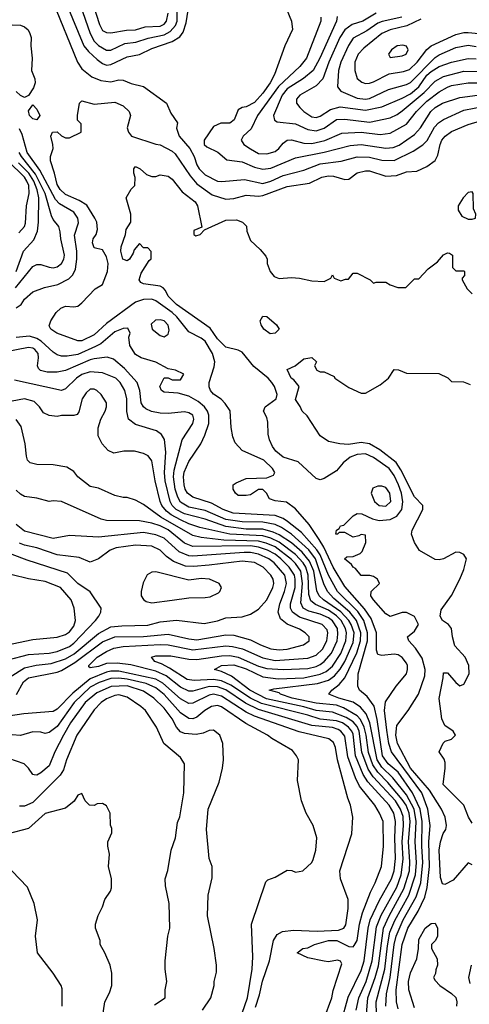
# Model space of a CAD drawing. Header units: inches. Extents: x 1793389 to 1900389, y 320802 to 470796.
# Tile 412 of 656: x 1851307 to 1853496, y 430959 to 435758. Entities that reach past the tile are written whole.
import ezdxf

# ---------------------------------------------------------------- set-up
doc = ezdxf.new("R2010")
doc.units = ezdxf.units.IN
doc.header["$MEASUREMENT"] = 0
doc.layers.add('B8453', color=7, linetype='Continuous')

msp = doc.modelspace()

# ---------------------------------------------------------------- linework, layer by layer
at = {"layer": 'B8453', "color": 2}
for points, elevation in [([(1851537, 435830), (1851619.5, 435630), (1851641.8, 435601.8), (1851684.2, 435564.2), (1851710, 435543.8), (1851730, 435536.4), (1851750, 435539.5), (1851830, 435575.8), (1851890, 435588.2), (1851950, 435617), (1852048.7, 435651.3), (1852086.7, 435673.3), (1852103.1, 435696.9), (1852117.3, 435742.7), (1852146.3, 435930)], 294), ([(1851467, 435850), (1851588.2, 435550), (1851610, 435517.3), (1851658.4, 435478.4), (1851702, 435462), (1851750, 435454.9), (1851790, 435464), (1851810, 435462.8), (1851850, 435446.8), (1851910, 435431.3), (1852022, 435350), (1852042, 435302), (1852074.8, 435254.8), (1852071.1, 435228.9), (1852084, 435190), (1852135.8, 435130), (1852157.1, 435090), (1852168.7, 435050), (1852181.3, 435030), (1852210, 435002), (1852270, 434970.4), (1852291.7, 434968.3), (1852401.2, 434978.8), (1852490, 434959.5), (1852530, 434970.3), (1852590, 434998.3), (1852690, 435024.9), (1852770, 435054.6), (1852872.3, 435067.7), (1852950, 435088.7), (1853010, 435087), (1853070, 435073.4), (1853130, 435072), (1853223.5, 435116.5), (1853270, 435148), (1853290.9, 435169.1), (1853326.8, 435233.2), (1853345.7, 435254.3), (1853370, 435270.4), (1853470, 435317.4), (1853570, 435336.5)], 290), ([(1852590.5, 435850), (1852630.8, 435750), (1852634.8, 435710), (1852597.3, 435630), (1852548, 435490), (1852526, 435450), (1852490, 435399.5), (1852450, 435354), (1852410, 435332.3), (1852390.7, 435329.3), (1852370, 435318), (1852350.8, 435270), (1852330, 435253.2), (1852286.2, 435253.8), (1852250, 435237.2), (1852205.5, 435170), (1852205.5, 435150), (1852218.5, 435138.6), (1852272.3, 435112.3), (1852315.3, 435075.3), (1852390, 435064.4), (1852450, 435038.7), (1852490, 435028.7), (1852530, 435034), (1852650, 435084.9), (1852788.6, 435111.4), (1852916.2, 435143.8), (1852970, 435148.9), (1853090, 435131.8), (1853124.6, 435135.4), (1853154.1, 435145.9), (1853230, 435198.4), (1853258.7, 435230), (1853309.6, 435310), (1853330, 435330.3), (1853365.2, 435350), (1853450, 435378.7), (1853670, 435407.4)], 294), ([(1851601.1, 435830), (1851650.3, 435690), (1851670, 435653), (1851690, 435632.2), (1851730, 435608.5), (1851750, 435608.4), (1851818, 435642), (1851872.2, 435647.8), (1851932.9, 435667.1), (1852010, 435683.9), (1852039.7, 435700.3), (1852065.1, 435730), (1852072.9, 435750), (1852073.7, 435830)], 298), ([(1851663.7, 435830), (1851694.6, 435734.6), (1851710, 435705.5), (1851730, 435694.4), (1851750, 435693.4), (1851826.9, 435706.9), (1851870, 435708.7), (1851917.4, 435722.6), (1851990, 435726.3), (1852010, 435736.4), (1852022.4, 435750), (1852029.7, 435790)], 302), ([(1853042.8, 435790), (1852977.3, 435750), (1852926.1, 435733.9), (1852890, 435707.6), (1852864.9, 435670), (1852811.7, 435550), (1852782.4, 435470), (1852750, 435435.6), (1852670.8, 435390), (1852654.8, 435370), (1852654.8, 435350), (1852670.7, 435330), (1852690.7, 435310), (1852730, 435284.4), (1852750, 435281.3), (1852770, 435286.7), (1852820.3, 435319.7), (1852867.2, 435332.8), (1852990, 435317.4), (1853070, 435332.2), (1853170, 435374.6), (1853210, 435396.9), (1853249.7, 435430), (1853290, 435487), (1853310, 435504.9), (1853350, 435528.9), (1853410, 435550.3), (1853490, 435568.5), (1853530, 435567)], 306), ([(1852773, 435770), (1852773, 435750), (1852703.8, 435570), (1852670.4, 435530), (1852567.5, 435432.5), (1852465.3, 435290), (1852433.9, 435226.1), (1852394.8, 435190), (1852384.7, 435170), (1852398.8, 435150), (1852430, 435128), (1852470, 435106), (1852510, 435103.8), (1852550, 435114.9), (1852569.4, 435130), (1852590, 435156.3), (1852610, 435170.4), (1852630, 435172.4), (1852690, 435155.8), (1852730, 435154.6), (1852791.9, 435168.1), (1852876.1, 435203.9), (1852970, 435208.9), (1853062.4, 435197.6), (1853110, 435203.8), (1853190, 435248.4), (1853238.7, 435310), (1853290, 435361.1), (1853350, 435405.7), (1853390, 435428.7), (1853410, 435437), (1853490, 435450.3), (1853610, 435450.3)], 298), ([(1852853, 435773), (1852848.7, 435750), (1852768.9, 435570), (1852735.8, 435510), (1852689.2, 435470.8), (1852610, 435420.5), (1852584.9, 435390), (1852542, 435290), (1852548, 435268), (1852560.5, 435260.5), (1852650, 435250.4), (1852710, 435222), (1852750, 435216.5), (1852790, 435228.8), (1852850, 435270.3), (1852890, 435273.4), (1853010, 435258.3), (1853110, 435278.7), (1853144.9, 435295.1), (1853170, 435313.7), (1853277, 435403), (1853330, 435457.6), (1853370, 435480.3), (1853470, 435506.3), (1853630, 435504)], 302), ([(1853166.8, 435770), (1853071.1, 435748.9), (1853050, 435740.4), (1852997.3, 435702.7), (1852930, 435667), (1852908.2, 435631.8), (1852870.3, 435550), (1852859.5, 435510), (1852854.8, 435430), (1852871.3, 435410), (1852950, 435375.3), (1852990, 435370.3), (1853010, 435373.4), (1853102.3, 435417.7), (1853190, 435441.1), (1853210, 435451.8), (1853330, 435574), (1853350, 435587), (1853430, 435622), (1853490, 435633.1), (1853530, 435627.4)], 310), ([(1853259.6, 435760.4), (1853192.6, 435727.4), (1853110, 435708), (1853070.7, 435690), (1852982, 435618), (1852955.5, 435590), (1852939.3, 435550), (1852939.1, 435510), (1852950.4, 435470.4), (1852972.3, 435452.3), (1852990, 435446), (1853010, 435448.4), (1853030, 435454), (1853106.5, 435493.5), (1853175.2, 435504.8), (1853204.8, 435515.2), (1853243, 435550), (1853290, 435612.7), (1853309.8, 435630.2), (1853430, 435685.7), (1853470, 435695.3), (1853490, 435695.3), (1853610, 435683.7)], 314), ([(1851270, 435732), (1851310, 435731), (1851330, 435722.8), (1851347.9, 435707.9), (1851356.3, 435690), (1851362, 435670), (1851361, 435630), (1851367.7, 435570), (1851364.7, 435510), (1851381, 435470), (1851382.8, 435450), (1851374.4, 435425.6), (1851350, 435388), (1851330, 435378), (1851310, 435388), (1851290, 435408)], 286), ([(1853150, 430937.2), (1853141.1, 430970), (1853139.2, 431030), (1853168.7, 431250), (1853196, 431330), (1853246.6, 431413.4), (1853279, 431481), (1853291.6, 431528.4), (1853303.1, 431630), (1853299.3, 431750), (1853305.3, 431830), (1853294.8, 431910), (1853265.1, 431990), (1853118, 432190), (1853104.4, 432230), (1853094.3, 432294.3), (1853083.9, 432390), (1853087.9, 432432.1), (1853139.3, 432510), (1853189.5, 432570), (1853195.1, 432590), (1853195.1, 432610), (1853190, 432621.2), (1853170, 432649.4), (1853150, 432661.6), (1853130, 432665.6), (1853070, 432658), (1853050, 432664), (1853044.4, 432684.4), (1853044.4, 432770), (1853018.3, 432838.3), (1852986.4, 432886.4), (1852890, 432995.1), (1852833.7, 433090), (1852787.1, 433187.1), (1852764.4, 433224.4), (1852717.1, 433297.1), (1852650, 433374), (1852606, 433406), (1852550, 433413.2), (1852522.7, 433422.7), (1852508, 433450), (1852490, 433468), (1852470, 433468), (1852430, 433442), (1852410, 433438), (1852370, 433438), (1852358, 433450), (1852346, 433470), (1852346, 433490), (1852360.4, 433499.6), (1852410, 433522), (1852510, 433524.7), (1852542, 433538), (1852548.7, 433550), (1852537.2, 433570), (1852496, 433610), (1852390, 433658), (1852355.6, 433695.6), (1852344.8, 433724.8), (1852337, 433770), (1852331.7, 433851.7), (1852307.5, 433887.5), (1852287.6, 433907.6), (1852250, 433933.2), (1852236, 433950), (1852230, 433968), (1852229.5, 433990), (1852254.2, 434065.8), (1852257, 434090), (1852245.6, 434130), (1852209.5, 434190), (1852190, 434205.6), (1852130, 434236.2), (1852071.3, 434310), (1852050, 434329.7), (1851970, 434388), (1851950, 434395.8), (1851910, 434394), (1851870, 434381.3), (1851730, 434276.9), (1851670, 434221.3), (1851610, 434191.6), (1851590, 434191.8), (1851488, 434230), (1851458, 434250), (1851450, 434266), (1851459, 434290), (1851483.7, 434330), (1851507.7, 434352.3), (1851530, 434360.7), (1851570, 434357.3), (1851590, 434362), (1851610, 434377.3), (1851674.9, 434445.1), (1851710, 434466.8), (1851735.1, 434530), (1851737.6, 434570), (1851730, 434602), (1851710, 434635.3), (1851670, 434646), (1851662, 434670), (1851665.2, 434690), (1851679, 434710), (1851685.6, 434734.4), (1851682.7, 434770), (1851672.7, 434790), (1851633.1, 434853.1), (1851596.6, 434876.6), (1851530, 434906), (1851503.6, 434930), (1851490, 434954), (1851477, 435010), (1851456, 435070), (1851457.2, 435090), (1851469, 435130), (1851468.7, 435150), (1851458, 435190), (1851466, 435210), (1851490, 435211.3), (1851510, 435192), (1851530, 435182), (1851550, 435182), (1851606, 435210), (1851606, 435250), (1851588.4, 435268.4), (1851588, 435290), (1851598, 435350), (1851610, 435362), (1851670, 435346), (1851770, 435354.8), (1851810, 435337.1), (1851839.5, 435310), (1851846.7, 435290), (1851830.7, 435230), (1851836, 435210), (1851850.6, 435190.6), (1851970, 435150.7), (1851990, 435147.7), (1852050, 435116.3), (1852063.7, 435103.7), (1852136.1, 434996.1), (1852170, 434958), (1852243.6, 434903.6), (1852310, 434882.4), (1852350, 434886.4), (1852410, 434903.1), (1852470, 434898), (1852490, 434900.3), (1852610, 434944.9), (1852718.7, 434961.3), (1852778, 434990), (1852810, 434996.3), (1852835.5, 434995.5), (1852890, 434978), (1852910, 434981), (1852950, 435010.6), (1852990, 435021.6), (1853010, 435020.4), (1853090, 434994.9), (1853141.2, 434998.8), (1853190, 435015.5), (1853240.2, 435019.8), (1853290, 435042.8), (1853329.5, 435070.5), (1853342.9, 435097.1), (1853353.6, 435150), (1853362.9, 435170), (1853379.3, 435190), (1853410, 435213.4), (1853490, 435247.3), (1853550, 435264.9)], 286), ([(1851290, 434354), (1851314, 434370), (1851330, 434394.8), (1851370, 434430.7), (1851427.2, 434452.8), (1851492.9, 434467.1), (1851546, 434494), (1851566.2, 434513.8), (1851578.6, 434541.4), (1851584.4, 434590), (1851584.4, 434630), (1851573.3, 434706.7), (1851592.4, 434767.6), (1851589.7, 434790), (1851570, 434818.7), (1851500.7, 434860.7), (1851480.7, 434880.7), (1851404.9, 435024.9), (1851342.7, 435110), (1851318.3, 435198.3), (1851305.8, 435225.8)], 290), ([(1851302, 434718), (1851329.4, 434750), (1851334.5, 434765.5), (1851340.5, 434850), (1851353.5, 434910), (1851350.7, 434950), (1851342, 434970), (1851329.7, 434990), (1851248.6, 435070)], 302), ([(1851285.6, 434450), (1851370, 434554), (1851390, 434564.9), (1851410, 434564.9), (1851450, 434550.6), (1851470, 434548.2), (1851490, 434553), (1851511, 434569), (1851521.6, 434590), (1851525.1, 434610), (1851507, 434690), (1851504.1, 434724.1), (1851497.2, 434750), (1851470, 434784), (1851462.3, 434802.3), (1851430.4, 434910.4), (1851384.3, 435004.3), (1851315, 435090), (1851304.8, 435110)], 294), ([(1851289.8, 434530), (1851326, 434630), (1851375.1, 434684.9), (1851393.7, 434726.3), (1851398.3, 434770), (1851399.3, 434890), (1851391.9, 434928.1), (1851375.9, 434970), (1851350.6, 435010), (1851300.7, 435060.7)], 298), ([(1853510, 431638), (1853490, 431648), (1853416.8, 431563.2), (1853376.9, 431543.1), (1853366, 431546), (1853356, 431576), (1853349.7, 431710.3), (1853356, 431750), (1853369.6, 431790.4), (1853381.2, 431810), (1853385.2, 431830), (1853378, 431870), (1853360.7, 431910), (1853302.6, 432002.6), (1853209, 432110), (1853145.8, 432230), (1853138, 432270), (1853142.6, 432317.4), (1853198, 432390), (1853249.4, 432470.6), (1853280.1, 432559.9), (1853282, 432590), (1853265.8, 432645.8), (1853234.9, 432694.9), (1853202, 432730), (1853195.3, 432750), (1853230, 432778), (1853248.7, 432810), (1853230, 432848), (1853190, 432868), (1853170, 432868.7), (1853110, 432849), (1853090, 432862), (1853030, 432929.3), (1853017.2, 432950), (1853018, 432970), (1853059, 433010), (1853048.7, 433030), (1853030, 433044), (1853011.6, 433048.4), (1852970, 433048.7), (1852942, 433082), (1852930, 433088.7), (1852922, 433102), (1852889.2, 433130), (1852900.4, 433139.6), (1852930, 433142), (1852964, 433156), (1852974, 433166), (1852992.3, 433210), (1852990, 433246), (1852970, 433248.7), (1852958.5, 433241.5), (1852930, 433236), (1852890, 433259), (1852862, 433258), (1852854, 433250), (1852846, 433250), (1852848.7, 433270), (1852863.1, 433276.9), (1852869, 433290), (1852885.6, 433294.4), (1852930, 433338.8), (1852950, 433350.6), (1852972, 433350), (1853024.1, 433324.1), (1853056.4, 433316.4), (1853110, 433321.3), (1853142.8, 433337.2), (1853167.8, 433370), (1853172.6, 433407.4), (1853166, 433450), (1853151.9, 433490), (1853130, 433536.2), (1853106.6, 433570), (1853030, 433623.5), (1852990, 433641), (1852950, 433638.3), (1852915.4, 433624.6), (1852882.6, 433597.4), (1852850, 433559), (1852790, 433522), (1852770, 433515.3), (1852750, 433522), (1852662.5, 433602.5), (1852590, 433626), (1852554.7, 433654.7), (1852537.6, 433677.6), (1852522.7, 433710), (1852517, 433737), (1852515.3, 433795.3), (1852510, 433818), (1852494, 433850), (1852502, 433870), (1852555.1, 433910), (1852560.9, 433930), (1852547, 433970), (1852534.5, 433990), (1852517, 434010), (1852447.4, 434067.4), (1852390, 434137), (1852370, 434147), (1852310, 434162), (1852270, 434202), (1852234.2, 434254.2), (1852069.6, 434370), (1852029.6, 434410), (1852016.9, 434436.9), (1852005.2, 434450), (1851990, 434459.5), (1851909.5, 434469.5), (1851896.5, 434476.5), (1851889, 434490), (1851897.5, 434522.5), (1851936.4, 434583.6), (1851947.3, 434592.7), (1851947.3, 434627.3), (1851930, 434646), (1851910, 434646), (1851890, 434666), (1851863.6, 434636.4), (1851859.6, 434620.4), (1851842, 434590), (1851830, 434582), (1851809.3, 434590), (1851799, 434630), (1851801.2, 434650), (1851822, 434710), (1851825.6, 434734.4), (1851848, 434770), (1851848, 434810), (1851825.2, 434890), (1851850, 434932), (1851868, 434950), (1851868.4, 434988.4), (1851862, 435010), (1851862, 435030), (1851870, 435042), (1851894, 435030), (1851923.6, 435003.6), (1851950, 434994), (1851970, 434994), (1851990, 435002), (1852030, 434994.8), (1852050, 434981), (1852098.7, 434918.7), (1852160.5, 434870), (1852173, 434850), (1852194, 434746), (1852154, 434730), (1852154, 434710), (1852164.7, 434704.7), (1852186, 434710), (1852206, 434734), (1852310, 434781), (1852362, 434782), (1852390.9, 434770.9), (1852411, 434751), (1852412.7, 434727.3), (1852430, 434682), (1852478, 434638), (1852505.4, 434605.4), (1852512, 434590), (1852511.3, 434570), (1852526, 434530), (1852545.8, 434505.8), (1852570, 434496), (1852630, 434501), (1852670, 434498), (1852730, 434484.7), (1852790, 434482), (1852822, 434498), (1852830, 434514), (1852838, 434498), (1852870, 434484.7), (1852892.7, 434492.7), (1852907.3, 434492.7), (1852930, 434522), (1852950, 434522), (1853014, 434490), (1853030, 434474), (1853042, 434478), (1853090, 434478), (1853110, 434464.7), (1853147.3, 434452.7), (1853187.3, 434452.7), (1853230, 434494), (1853250, 434494), (1853296.4, 434543.6), (1853342, 434578), (1853370, 434612), (1853390, 434622), (1853399.6, 434619.6), (1853414, 434610), (1853414, 434550), (1853430, 434534), (1853470, 434534), (1853472, 434530), (1853472, 434510), (1853462, 434498), (1853462, 434490), (1853485.4, 434445.4), (1853510, 434422)], 282), ([(1853089.8, 430950), (1853093.1, 431010), (1853110.6, 431089.4), (1853130.7, 431250), (1853140.3, 431290), (1853173.8, 431370), (1853237.7, 431482.3), (1853259.4, 431550), (1853269.1, 431649.1), (1853264.2, 431730), (1853266.9, 431850), (1853256.5, 431910), (1853220.3, 431990), (1853150, 432089.7), (1853101, 432130), (1853072.9, 432170), (1853047.2, 432347.2), (1853032.6, 432412.6), (1852998.2, 432458.2), (1852961.2, 432490), (1852953.2, 432510), (1852955.6, 432570), (1853000.3, 432730), (1853000.7, 432770), (1852982, 432830), (1852953.5, 432873.5), (1852853.5, 432970), (1852810.6, 433050.6), (1852769.9, 433149.9), (1852754.4, 433174.4), (1852679, 433259), (1852611.5, 433311.5), (1852590, 433326), (1852550, 433341), (1852346.9, 433353.1), (1852298, 433370), (1852240.8, 433400.8), (1852149.8, 433429.8), (1852123.6, 433450), (1852111.8, 433470), (1852107.1, 433490), (1852104.4, 433530), (1852107.6, 433552.4), (1852130, 433604), (1852189.5, 433690), (1852208.1, 433731.9), (1852227.8, 433790), (1852227.8, 433830), (1852221.6, 433850), (1852207.3, 433870), (1852176.4, 433896.4), (1852130, 433922), (1852078, 433938), (1852010, 433942), (1851998, 433950), (1851989.2, 433970), (1852010, 434012), (1852030, 434012), (1852050, 434002), (1852090, 434002), (1852106, 434030), (1852066, 434050), (1852030, 434055.3), (1851970, 434089), (1851898, 434110), (1851870, 434125.2), (1851843.7, 434170), (1851839, 434210), (1851844, 434230), (1851834, 434254), (1851810, 434252.7), (1851770, 434236.2), (1851701.6, 434178.4), (1851675.9, 434164.1), (1851590, 434126), (1851537.6, 434117.6), (1851510, 434118.4), (1851490, 434124.5), (1851470, 434137), (1851410.7, 434190.7), (1851390, 434203.5), (1851355.2, 434215.2), (1851290, 434208)], 290), ([(1853044.8, 430910), (1853043.1, 430970), (1853084.8, 431130), (1853097.1, 431242.9), (1853109.8, 431310), (1853133.1, 431366.9), (1853201.8, 431490), (1853234.6, 431590), (1853238.3, 431650), (1853232.2, 431750), (1853237.3, 431850), (1853227, 431910), (1853190, 431980.4), (1853123.2, 432063.2), (1853070, 432114.5), (1853047.4, 432150), (1853011.3, 432331.3), (1852994.6, 432374.5), (1852967, 432407), (1852930.8, 432430.8), (1852861.2, 432450), (1852812.7, 432470), (1852826, 432490), (1852862.4, 432517.6), (1852889.8, 432550.2), (1852947.8, 432672.2), (1852965.7, 432730), (1852967.5, 432770), (1852947, 432830), (1852915.1, 432870), (1852836.5, 432936.4), (1852805.7, 432970), (1852787.6, 433007.6), (1852747.1, 433130), (1852714.3, 433174.3), (1852630, 433250.8), (1852582.2, 433282.2), (1852550, 433297.2), (1852490, 433308.2), (1852390, 433309.8), (1852310, 433322), (1852210, 433365.8), (1852130, 433382.4), (1852090, 433406.6), (1852076.8, 433430), (1852064.5, 433470), (1852056.4, 433530), (1852058.4, 433561.6), (1852098.4, 433710), (1852149.4, 433790), (1852154.5, 433810), (1852149.5, 433829.5), (1852130, 433842), (1852110, 433847), (1852030, 433838.4), (1851990, 433840.5), (1851948.1, 433848.1), (1851920.8, 433860.8), (1851909.5, 433870), (1851897.6, 433890), (1851891.6, 433950), (1851878.4, 433990), (1851817.8, 434057.8), (1851763.6, 434103.6), (1851732, 434112), (1851670, 434104), (1851650, 434099.7), (1851530, 434047.8), (1851490, 434039.6), (1851440.1, 434040.1), (1851408, 434048), (1851398, 434058), (1851392.7, 434070), (1851398.7, 434110), (1851396.9, 434130), (1851380.9, 434150), (1851370, 434156.9), (1851350, 434160.5), (1851224.2, 434135.8)], 294), ([(1853510, 431841.2), (1853492.3, 431870), (1853469.3, 431930), (1853369.3, 432030), (1853379.3, 432110), (1853378, 432138), (1853373.6, 432153.6), (1853348.7, 432190), (1853368.9, 432231.1), (1853379, 432241), (1853410, 432251.3), (1853428.7, 432270), (1853418, 432290), (1853377.2, 432317.2), (1853362, 432350), (1853349.6, 432449.6), (1853369.4, 432549.4), (1853370, 432574), (1853390, 432574), (1853430, 432526.8), (1853450, 432510.8), (1853470, 432518.8), (1853494.7, 432570), (1853493.3, 432610), (1853476.2, 432650), (1853425.8, 432705.8), (1853413.6, 432750), (1853409.6, 432790), (1853395.6, 432810), (1853365.1, 432830), (1853354.7, 432850), (1853359.3, 432880.7), (1853410, 432950.8), (1853449.4, 433030), (1853470, 433078), (1853482, 433130), (1853470, 433151.8), (1853450, 433160.7), (1853430, 433161.6), (1853370, 433129.4), (1853350, 433124.5), (1853330, 433127.3), (1853254, 433170), (1853230, 433208.7), (1853214, 433250), (1853217.2, 433270), (1853269.2, 433370), (1853269.2, 433390), (1853230, 433432.7), (1853163.3, 433563.3), (1853139.6, 433599.6), (1853060.5, 433660.5), (1853010, 433689.7), (1852970, 433696.9), (1852907.9, 433687.9), (1852866, 433690), (1852810, 433702), (1852769.4, 433729.4), (1852706.8, 433826.8), (1852682, 433850), (1852672.9, 433872.9), (1852650, 433906), (1852668, 433970), (1852642, 434002), (1852629, 434010), (1852610, 434052), (1852648.9, 434071.1), (1852690, 434104.7), (1852730, 434111), (1852752, 434090), (1852742, 434070), (1852754, 434050), (1852770, 434042), (1852790, 434042), (1852838, 434018), (1852842, 434010), (1852910, 433964.7), (1852970, 433938), (1852990, 433938), (1853062, 433978), (1853102, 434010), (1853130, 434052), (1853151.6, 434051.6), (1853190, 434034), (1853347.3, 434032.7), (1853391.6, 434011.6), (1853410, 433994), (1853467.3, 433992.7), (1853499.6, 433979.6)], 278), ([(1852996, 430910), (1853002.4, 430990), (1853038.4, 431090), (1853053.5, 431146.5), (1853078.9, 431330), (1853105.8, 431390), (1853177.8, 431522.2), (1853204.6, 431610), (1853207.3, 431652.7), (1853200.6, 431750), (1853207.5, 431850), (1853202.9, 431890), (1853188.7, 431928.7), (1853170, 431957.3), (1853100, 432040), (1853050, 432090.9), (1853026.7, 432126.6), (1853005.9, 432185.9), (1852994.3, 432270), (1852984.2, 432310), (1852966.7, 432346.7), (1852950, 432365.1), (1852883.3, 432403.3), (1852850, 432416.8), (1852750, 432426.2), (1852633.2, 432450), (1852577.2, 432470), (1852570, 432477.2), (1852522, 432490), (1852543.9, 432496.1), (1852757.7, 432522.3), (1852810, 432539), (1852840.2, 432559.8), (1852867.8, 432592.2), (1852890.8, 432630), (1852930, 432722), (1852935, 432770), (1852921.6, 432810), (1852909.8, 432830), (1852870.9, 432870.9), (1852786, 432930), (1852764.4, 432950), (1852753.6, 432973.6), (1852739.8, 433070), (1852718.3, 433118.3), (1852681.7, 433161.7), (1852630, 433207.7), (1852570, 433247), (1852540.4, 433260.4), (1852490, 433274.8), (1852410, 433274), (1852310, 433287.3), (1852210, 433323.1), (1852110, 433348.9), (1852068.3, 433370), (1852048.6, 433390), (1852038.7, 433410), (1852015.3, 433510), (1852012, 433550), (1852018.9, 433650), (1852011.3, 433711.3), (1851996.6, 433736.6), (1851973.3, 433753.3), (1851870, 433784.5), (1851836, 433810), (1851827.7, 433847.7), (1851827.8, 433910), (1851818.7, 433950), (1851795.6, 433990), (1851775.1, 434010), (1851710, 434036.9), (1851650, 434042), (1851610, 434028), (1851583.8, 434010), (1851530, 433958), (1851510, 433949.5), (1851280.7, 434000.7)], 298), ([(1852945.7, 430930), (1852958, 430990), (1852993.8, 431070), (1853023.7, 431170), (1853044.1, 431335.9), (1853066.4, 431393.6), (1853143.5, 431530), (1853165, 431590), (1853173.9, 431666.1), (1853169.8, 431750), (1853175.7, 431830), (1853173.4, 431873.4), (1853161.8, 431910), (1853136.1, 431950), (1853027.5, 432067.5), (1853004.2, 432104.2), (1852972.1, 432187.9), (1852959.4, 432290), (1852950, 432312.6), (1852930, 432336.1), (1852896.5, 432356.4), (1852830, 432382), (1852750, 432390.7), (1852690, 432409), (1852508.2, 432448.2), (1852428.2, 432490), (1852338.4, 432558.4), (1852290, 432580.7), (1852255.3, 432590), (1852288.7, 432610), (1852350, 432613.4), (1852410, 432593.2), (1852490, 432555.5), (1852565.3, 432545.3), (1852690, 432550.2), (1852770, 432567.1), (1852798.7, 432581.3), (1852830, 432607.2), (1852870, 432668.5), (1852895.5, 432730), (1852897.4, 432770), (1852892.7, 432790), (1852871.7, 432830), (1852850, 432851.6), (1852810, 432879.4), (1852746.9, 432906.9), (1852725, 432925), (1852715.4, 432955.4), (1852712.2, 433050), (1852700.3, 433090), (1852687.9, 433110), (1852650, 433150.8), (1852570.4, 433210.4), (1852530, 433229.8), (1852490, 433241.8), (1852329.9, 433249.9), (1852183.3, 433283.3), (1852130, 433300.9), (1852090, 433320.3), (1852044.4, 433344.4), (1852022.1, 433362.1), (1851999.1, 433390), (1851991, 433410), (1851966, 433510), (1851950, 433608), (1851932.1, 433632.1), (1851910, 433644), (1851865.4, 433654.6), (1851814.6, 433654.6), (1851764.7, 433644.7), (1851738, 433658), (1851708.7, 433690), (1851688.7, 433730), (1851688.9, 433768.9), (1851701.2, 433810), (1851722.7, 433850), (1851729.2, 433870), (1851729.2, 433890), (1851704, 433930), (1851682, 433950), (1851670, 433956), (1851650, 433956), (1851630, 433939), (1851610.8, 433910), (1851594.4, 433845.6), (1851586, 433834), (1851570, 433829), (1851510.9, 433829.1), (1851490, 433824), (1851450, 433828.7), (1851422, 433842), (1851402.7, 433870), (1851376.6, 433896.6), (1851330, 433909.5), (1851270, 433897.6)], 302), ([(1852871.5, 430870), (1852906.1, 430993.9), (1852970, 431124), (1852984.8, 431170), (1853003.5, 431330), (1853013.1, 431370), (1853056.8, 431463.2), (1853117.3, 431570), (1853129.8, 431610), (1853136.8, 431670), (1853133.8, 431770), (1853137.2, 431850), (1853128.4, 431890), (1853105.1, 431930), (1853002.4, 432042.4), (1852979.4, 432079.4), (1852941.6, 432170), (1852930, 432275.1), (1852924.5, 432290), (1852908.4, 432310), (1852878, 432330), (1852850, 432340.7), (1852769.1, 432349.1), (1852710, 432368.7), (1852484.5, 432424.5), (1852430, 432450.8), (1852334.2, 432514.3), (1852290, 432535.3), (1852250, 432542.3), (1852156.8, 432536.8), (1852122.2, 432542.2), (1852036.5, 432596.5), (1851997.8, 432617.8), (1851964, 432630), (1851948.7, 432650), (1851970, 432656.4), (1852042.3, 432657.7), (1852130, 432640.8), (1852170, 432639.6), (1852290, 432657.3), (1852330, 432658), (1852370, 432651.3), (1852470, 432606.7), (1852510, 432594.7), (1852589.8, 432590.2), (1852710, 432595.8), (1852750, 432604.7), (1852770, 432614.6), (1852790, 432630.3), (1852824.4, 432670), (1852852, 432730), (1852856.6, 432763.4), (1852853.8, 432790), (1852830, 432828.3), (1852810, 432842.8), (1852770, 432860.3), (1852714.8, 432874.8), (1852687.8, 432890), (1852675.6, 432915.6), (1852683.7, 433010), (1852675, 433070), (1852650, 433107.1), (1852630, 433126.4), (1852550, 433188.1), (1852506.9, 433206.9), (1852470, 433215.9), (1852301.6, 433221.6), (1852190, 433233.3), (1852150, 433243.1), (1851993.6, 433333.6), (1851910, 433394), (1851870, 433415.3), (1851830, 433428.7), (1851810, 433429), (1851770, 433439), (1851690, 433474), (1851650, 433482), (1851589.5, 433529.5), (1851570, 433555.3), (1851536.5, 433576.5), (1851470, 433588.7), (1851390, 433589), (1851358, 433598), (1851345.2, 433610), (1851339.3, 433630), (1851334, 433690), (1851314.2, 433774.1), (1851290, 433809.3)], 306), ([(1852789, 430890), (1852827, 430990), (1852833.8, 431026.2), (1852875.3, 431155.3), (1852868.7, 431168.7), (1852854, 431174), (1852810, 431166), (1852790, 431169.3), (1852710, 431186), (1852658, 431210), (1852686, 431230), (1852710, 431234), (1852742, 431250), (1852810, 431270.3), (1852851.3, 431270), (1852910, 431241), (1852930, 431238.8), (1852934.9, 431245.1), (1852949.7, 431270.3), (1852961, 431350), (1852975.9, 431404.1), (1853014.2, 431505.9), (1853038.4, 431550), (1853069.3, 431630), (1853078.4, 431730), (1853076.2, 431850), (1853059.5, 431890), (1853035.6, 431930), (1852962.2, 432022.2), (1852942, 432062), (1852905.4, 432165.4), (1852890, 432266), (1852871.3, 432290), (1852857.7, 432297.7), (1852830, 432307.4), (1852730, 432318.2), (1852470, 432395.3), (1852406.3, 432426.3), (1852310, 432491.6), (1852270, 432506.2), (1852230, 432507.9), (1852150, 432485.7), (1852130, 432484.4), (1852090, 432504), (1852019.7, 432559.7), (1851970, 432582.8), (1851847.3, 432612.7), (1851780.6, 432620.6), (1851730, 432619.1), (1851690, 432604.8), (1851650, 432599), (1851643.2, 432603.2), (1851642.7, 432610), (1851684.5, 432650), (1851730, 432678.7), (1851765.9, 432694.1), (1851810, 432702), (1851990, 432712.7), (1852030, 432710.3), (1852150, 432686.7), (1852310, 432706.5), (1852343.4, 432703.4), (1852391.2, 432691.2), (1852490, 432647.7), (1852550, 432633.8), (1852710, 432646), (1852750, 432660.3), (1852781.3, 432690), (1852802, 432730), (1852808, 432770), (1852804, 432784), (1852779.3, 432810), (1852670, 432844.8), (1852634.7, 432870), (1852625.7, 432890), (1852626, 432910), (1852647.7, 432990), (1852648.8, 433030), (1852644.5, 433050), (1852619.2, 433090), (1852578, 433130), (1852550, 433152.5), (1852512.7, 433172.7), (1852470, 433187.4), (1852430, 433193.2), (1852149.8, 433189.8), (1852110, 433206.6), (1852030.5, 433270.5), (1851990, 433290.8), (1851950, 433304.4), (1851890, 433314.3), (1851730, 433316.2), (1851703.3, 433323.3), (1851510, 433409.4), (1851470, 433412.7), (1851450, 433409.3), (1851390, 433426), (1851330, 433433.2), (1851310, 433445.2), (1851290, 433465.2)], 310), ([(1851291, 432469), (1851326, 432530), (1851350, 432550.3), (1851490, 432577.7), (1851510, 432586), (1851575.7, 432624.3), (1851710, 432724.9), (1851770, 432748.9), (1851910, 432751.5), (1852030, 432763.1), (1852130, 432739.5), (1852170, 432735.6), (1852310, 432758.9), (1852350, 432758), (1852430, 432735.8), (1852478.8, 432710), (1852529.5, 432690.5), (1852570, 432685.7), (1852610, 432688.8), (1852688.7, 432710), (1852716, 432730), (1852716, 432750), (1852697.2, 432770), (1852670, 432787), (1852610, 432811.6), (1852576.9, 432836.9), (1852565.6, 432870), (1852572.8, 432910), (1852596.8, 432970), (1852606, 433010), (1852597.7, 433050), (1852546.3, 433110), (1852519.6, 433130), (1852470, 433152.7), (1852430, 433160.3), (1852399.5, 433160.5), (1852150, 433142.7), (1852130, 433144.8), (1852083.3, 433163.3), (1852010, 433231.1), (1851970, 433246.9), (1851910, 433258.3), (1851690, 433236.2), (1851550, 433244), (1851470, 433229.6), (1851330, 433265.1), (1851290, 433298)], 314), ([(1851189.6, 432510.4), (1851330, 432598.3), (1851387.6, 432612.4), (1851459.6, 432620.4), (1851530, 432642.4), (1851572.4, 432667.6), (1851690, 432766), (1851750, 432798), (1851803.9, 432803.9), (1851930, 432807.2), (1851990, 432822.4), (1852070.5, 432830.5), (1852205.6, 432814.4), (1852270, 432827.7), (1852310, 432842), (1852390, 432847.3), (1852430, 432860.7), (1852470, 432884), (1852510, 432930.7), (1852539.6, 432990), (1852543.6, 433010), (1852540.7, 433030), (1852529.5, 433050), (1852491.8, 433090), (1852450, 433112.4), (1852390, 433118.5), (1852230, 433098.5), (1852152.5, 433092.5), (1852114.6, 433094.6), (1852056.4, 433116.4), (1852020.9, 433140.9), (1851990, 433171.8), (1851950, 433191.2), (1851870, 433196.3), (1851776.7, 433183.3), (1851747.7, 433172.3), (1851690, 433129.3), (1851650, 433113.2), (1851596.9, 433136.9), (1851490, 433149.6), (1851390, 433183), (1851330, 433196.9), (1851305.7, 433205.7)], 318), ([(1851250, 432637.6), (1851350, 432663.7), (1851450, 432670.3), (1851490, 432678.3), (1851550, 432703.1), (1851570, 432719.5), (1851676, 432830), (1851692.7, 432850), (1851701.2, 432870), (1851704, 432890), (1851649.5, 432969.5), (1851590, 433009.5), (1851539.7, 433059.7), (1851343.8, 433123.8), (1851270, 433151.6)], 322), ([(1851270, 432714.9), (1851370, 432737.1), (1851490, 432748), (1851530, 432760.5), (1851550, 432774), (1851570, 432801), (1851578.4, 432830), (1851572, 432890), (1851558, 432930), (1851505.2, 432990), (1851430, 433019.6), (1851350, 433032), (1851270, 433052.3)], 326), ([(1852455.8, 430944.2), (1852475.2, 431004.8), (1852488.9, 431071.1), (1852523.5, 431170), (1852542.9, 431270), (1852560.5, 431299.5), (1852586.8, 431313.2), (1852640.1, 431319.9), (1852755.3, 431315.3), (1852859.2, 431320.8), (1852885.2, 431330), (1852894.5, 431345.5), (1852905.6, 431425.6), (1852906, 431470), (1852869.3, 431570), (1852866, 431610), (1852924, 431790), (1852929, 431870), (1852917.2, 431930), (1852904.1, 431964.1), (1852855.1, 432150), (1852845.1, 432210), (1852835.1, 432235.1), (1852812.4, 432252.4), (1852667.2, 432287.2), (1852450, 432363.1), (1852410, 432382.7), (1852290, 432460.4), (1852250, 432469.8), (1852230, 432466), (1852150, 432426.3), (1852130, 432424.7), (1852090, 432448), (1852004.1, 432524.1), (1851970, 432542.8), (1851790, 432582.5), (1851750, 432582.5), (1851730, 432578), (1851650, 432545), (1851564.8, 432475.2), (1851490, 432397.6), (1851470, 432385.6), (1851326.3, 432373.7), (1851250, 432362.4)], 314), ([(1852390, 430916), (1852416.2, 430990), (1852438, 431130), (1852442.7, 431190), (1852435.3, 431350), (1852504.7, 431555.3), (1852514.6, 431565.4), (1852550, 431578), (1852610, 431612), (1852631.6, 431611.6), (1852650, 431602), (1852686, 431610), (1852728.7, 431650), (1852735.5, 431664.5), (1852749, 431710), (1852754, 431770), (1852735.3, 431830), (1852702, 431890), (1852679, 431950), (1852659, 432050), (1852664, 432150), (1852655.3, 432170), (1852635.5, 432195.5), (1852534, 432254), (1852514, 432270), (1852407.3, 432327.3), (1852290, 432407.8), (1852270, 432414.3), (1852241, 432410), (1852207.7, 432390), (1852170, 432358.4), (1852150, 432349.6), (1852130, 432351.6), (1852090, 432378.7), (1852010, 432468.2), (1851970, 432501.5), (1851921.9, 432521.9), (1851830, 432543.7), (1851790, 432548.1), (1851750, 432546.2), (1851693.1, 432526.9), (1851650, 432503.9), (1851572.7, 432430), (1851490, 432313.3), (1851450, 432282.7), (1851430, 432279), (1851410, 432285.2), (1851370, 432286), (1851310, 432269), (1851270, 432272.7)], 318), ([(1852197.2, 430930), (1852237.2, 430990), (1852254, 431050), (1852254, 431070), (1852264.7, 431115.3), (1852265.2, 431150), (1852254, 431230), (1852221.2, 431390), (1852225.2, 431490), (1852244.7, 431575.3), (1852244, 431630), (1852229, 431670), (1852217.2, 431810), (1852225.2, 431910), (1852278.6, 432041.4), (1852294, 432110), (1852299, 432150), (1852295.3, 432230), (1852282, 432270), (1852250, 432295.3), (1852230, 432294), (1852199.9, 432280.1), (1852166.2, 432273.8), (1852110, 432278.4), (1852090, 432287), (1852070, 432309.3), (1852049.7, 432350), (1852010, 432402.4), (1851960.7, 432450), (1851910, 432485.1), (1851830, 432510.7), (1851752, 432508), (1851682.9, 432477.1), (1851626, 432430), (1851554.6, 432330), (1851520.3, 432270), (1851478.4, 432190), (1851450, 432121.2), (1851410, 432087), (1851390, 432076), (1851377.2, 432077.2), (1851370, 432079), (1851349.3, 432110), (1851329, 432130), (1851217.2, 432170)], 322), ([(1851963.7, 430956.3), (1852015.3, 430990), (1852015.3, 431030), (1852024, 431070), (1852015.3, 431130), (1852015.3, 431170), (1852028.7, 431290), (1852038, 431330), (1852034, 431450), (1852016.4, 431536.4), (1852015.3, 431570), (1852028.4, 431611.6), (1852044, 431710), (1852065.2, 431770), (1852075.5, 431844.5), (1852086.8, 431873.2), (1852106, 431990), (1852109, 432130), (1852090, 432162), (1852009, 432230), (1851973.2, 432310), (1851919.3, 432390), (1851897.2, 432410), (1851830, 432455.1), (1851790, 432466.3), (1851770, 432463.5), (1851730, 432447.3), (1851703.8, 432430), (1851670, 432394.5), (1851584.4, 432270), (1851534.9, 432150), (1851519.3, 432100.7), (1851504.5, 432075.5), (1851370, 431942.9), (1851330, 431923.7), (1851305.2, 431925.2)], 326), ([(1851710, 430894), (1851722, 430970), (1851744.7, 431015.3), (1851755.3, 431050), (1851755.3, 431110), (1851748, 431150), (1851722, 431210), (1851698, 431250), (1851698, 431270), (1851675.3, 431330), (1851675.3, 431350), (1851688.4, 431391.6), (1851710, 431434), (1851722, 431470), (1851748.7, 431510), (1851753.6, 431526.4), (1851754, 431570), (1851739, 431630), (1851744, 431690), (1851735.3, 431730), (1851735.3, 431750), (1851754.6, 431794.6), (1851755.3, 431815.3), (1851748.4, 431831.6), (1851748, 431890), (1851730, 431926), (1851710, 431938), (1851683.6, 431936.4), (1851670, 431928), (1851646, 431930), (1851626, 431950), (1851610, 431986), (1851590, 431978), (1851571.3, 431948.7), (1851530, 431915.3), (1851430, 431889), (1851350, 431816), (1851250.4, 431789.6)], 330), ([(1851513.2, 430950), (1851513.6, 431033.6), (1851508, 431050), (1851469, 431110), (1851392.7, 431210), (1851384.5, 431290), (1851392.7, 431370), (1851377.2, 431450), (1851344, 431530), (1851268.7, 431610)], 334), ([(1853230, 430942), (1853202, 431030), (1853199.5, 431070), (1853210, 431112), (1853240.4, 431179.6), (1853248.9, 431231.1), (1853250, 431274), (1853282, 431330), (1853310, 431352), (1853330, 431354), (1853342, 431330), (1853342, 431290), (1853330.9, 431269.1), (1853312, 431250), (1853312, 431230), (1853339.6, 431179.6), (1853342, 431150), (1853332.7, 431127.3), (1853331.6, 431108.4), (1853322, 431090), (1853330, 431074), (1853352, 431050), (1853410, 431011.3), (1853430, 430991.3), (1853434.8, 430970), (1853434, 430950)], 282), ([(1853500.1, 431060.1), (1853494.5, 431090), (1853506.6, 431150)], 282)]:
    msp.add_lwpolyline(points, dxfattribs=dict(at, elevation=elevation))
for points, elevation in [([(1853172.9, 435632.9), (1853144.7, 435630), (1853118, 435610), (1853102, 435590), (1853110, 435574), (1853170, 435581), (1853188, 435590), (1853199, 435610), (1853190, 435628)], 318), ([(1851390, 435269), (1851370, 435274), (1851354, 435290), (1851350, 435314), (1851370, 435342), (1851390, 435322), (1851404.7, 435290)], 286), ([(1853510, 434918), (1853490, 434915.3), (1853466, 434890), (1853442, 434850), (1853442, 434830), (1853459.6, 434799.6), (1853490, 434784.7), (1853510, 434784.7), (1853526, 434790), (1853528, 434810), (1853516.4, 434836.4), (1853515.3, 434910)], 286), ([(1852526, 434226), (1852495.3, 434250), (1852482, 434270), (1852478, 434290), (1852490, 434312), (1852510, 434311.3), (1852558, 434270), (1852571, 434250), (1852550, 434229)], 278), ([(1851990, 434295.1), (1851967.3, 434292.7), (1851946.4, 434273.6), (1851951.3, 434250), (1851990, 434218), (1852010, 434211.3), (1852030, 434224.7), (1852035.1, 434244.9), (1852030, 434268), (1852010, 434289.2)], 290), ([(1853070, 433484), (1853050, 433484), (1853026, 433474), (1853018, 433450), (1853034, 433410), (1853058, 433390), (1853090, 433386), (1853113.3, 433410), (1853109.5, 433449.5), (1853090, 433477.2)], 286), ([(1851970, 433066), (1851950, 433065.2), (1851927.7, 433052.3), (1851907.9, 433012.1), (1851898.8, 432970), (1851898.8, 432950), (1851910, 432931.3), (1851922, 432922), (1851950, 432914.8), (1852050, 432928), (1852130, 432939.1), (1852210, 432940.7), (1852234.8, 432945.2), (1852275.5, 432964.5), (1852282, 432970), (1852288.7, 432990), (1852278, 433010), (1852231.5, 433031.5), (1852190, 433034), (1852130, 433026.6)], 322)]:
    msp.add_lwpolyline(points, close=True, dxfattribs=dict(at, elevation=elevation))

doc.saveas('drawing.dxf')
